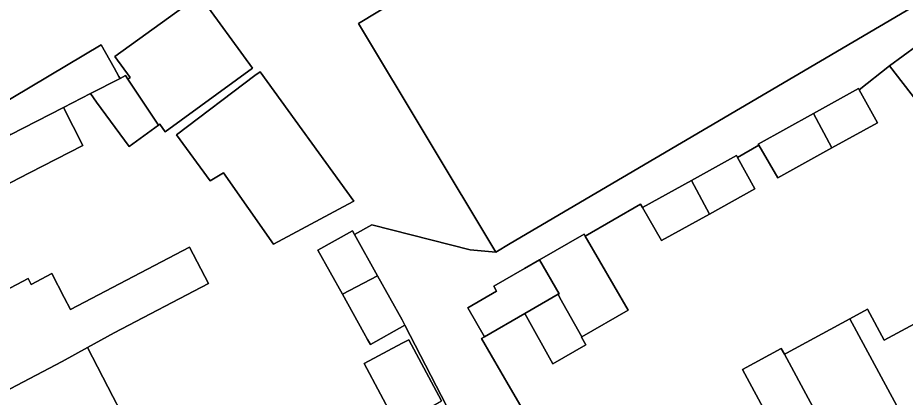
# Model space of a CAD drawing. Extents: x 159817 to 160765, y 380688 to 381638.
# Drawn here: x 159855.9 to 159915.8, y 381371.7 to 381397.3 of the extents above; entities that cross this region are included whole.
import ezdxf

# ---------------------------------------------------------------- set-up
doc = ezdxf.new("R2010")
doc.units = 0
for name, color, linetype in [('IMGEO_Erf', 7, 'Continuous'), ('IMGEO_Pand', 7, 'Continuous'), ('IMGEO_Voetpad_open', 7, 'Continuous')]:
    doc.layers.add(name, color=color, linetype=linetype)

msp = doc.modelspace()

# ---------------------------------------------------------------- linework, layer by layer
at = {"layer": 'IMGEO_Erf'}
for points in [[(159888.341, 381364.292), (159882.006, 381376.539), (159879.687, 381375.224), (159879.499, 381375.561), (159879.245, 381376.018), (159877.799, 381378.621), (159876.144, 381381.598), (159878.486, 381382.9), (159878.621, 381382.657), (159879.776, 381383.298), (159886.417, 381381.618), (159888.162, 381381.468), (159878.875, 381396.888), (159916.025, 381419.326)], [(159854.34, 381391.209), (159861.488, 381395.459), (159862.374, 381393.891), (159862.695, 381393.323), (159862.773, 381393.185), (159863.141, 381393.374), (159863.307, 381393.126), (159863.465, 381393.242), (159862.431, 381394.659), (159868.13, 381398.816), (159871.725, 381393.888), (159865.827, 381389.585), (159865.452, 381390.099), (159865.375, 381390.042), (159863.38, 381388.587), (159861.194, 381391.585), (159860.776, 381392.158), (159858.955, 381391.223), (159860.269, 381388.664), (159856.666, 381386.813), (159853.559, 381385.217)], [(159916.589, 381391.649), (159914.744, 381394.028), (159912.701, 381392.419), (159913.93, 381390.194), (159910.857, 381388.496), (159907.197, 381386.475), (159905.918, 381388.672), (159904.489, 381387.84), (159905.657, 381385.725), (159902.584, 381384.028), (159899.352, 381382.242), (159898.055, 381384.47), (159897.919, 381384.7), (159894.199, 381382.534), (159897.087, 381377.537), (159893.966, 381375.734), (159893.941, 381375.719), (159894.238, 381375.206), (159892.011, 381373.919), (159890.11, 381377.316), (159887.399, 381375.75), (159887.195, 381375.632), (159889.143, 381372.262), (159892.651, 381366.256)], [(159853.015, 381377.817), (159856.562, 381379.673), (159856.764, 381379.287), (159858.159, 381380.017), (159859.009, 381378.393), (159859.432, 381377.585), (159867.474, 381381.793), (159868.753, 381379.348), (159862.38, 381376.013), (159860.573, 381375.014), (159862.295, 381371.722), (159862.815, 381370.728)], [(159906.527, 381370.358), (159904.808, 381373.54), (159907.437, 381374.96), (159907.648, 381374.57), (159907.792, 381374.648), (159912.076, 381376.962), (159913.265, 381377.604), (159914.391, 381375.519), (159917.308, 381377.095)], [(159881.48, 381369.809), (159879.27, 381373.934), (159881.839, 381375.31), (159882.283, 381375.548), (159884.497, 381371.415)]]:
    msp.add_lwpolyline(points, dxfattribs=at)
for points in [[(159878.566, 381384.907), (159878.175, 381384.698), (159873.14, 381382.001), (159869.769, 381386.811), (159868.869, 381386.272), (159866.577, 381389.372), (159871.881, 381393.374), (159872.232, 381393.639)], [(159892.358, 381378.615), (159892.431, 381378.657), (159891.111, 381380.941), (159890.1, 381380.357), (159888.021, 381379.155), (159888.209, 381378.829), (159886.268, 381377.707), (159887.399, 381375.75), (159890.11, 381377.316)]]:
    msp.add_lwpolyline(points, close=True, dxfattribs=at)
at = {"layer": 'IMGEO_Pand'}
for points in [[(159925.649, 381403.516), (159916.025, 381419.326), (159878.875, 381396.888), (159888.162, 381381.468), (159889.129, 381382.037)], [(159865.375, 381390.042), (159865.452, 381390.099), (159865.827, 381389.585), (159871.725, 381393.888), (159868.13, 381398.816), (159862.431, 381394.659), (159863.465, 381393.242), (159863.307, 381393.126)], [(159917.522, 381396.057), (159914.744, 381394.028), (159916.589, 381391.649), (159919.287, 381393.619)], [(159862.773, 381393.185), (159862.695, 381393.323), (159862.374, 381393.891), (159861.488, 381395.459), (159854.34, 381391.209), (159855.136, 381389.8), (159855.352, 381389.372), (159858.955, 381391.223), (159860.776, 381392.158)], [(159863.307, 381393.126), (159863.141, 381393.374), (159862.773, 381393.185), (159860.776, 381392.158), (159861.194, 381391.585), (159863.38, 381388.587), (159865.375, 381390.042)], [(159871.881, 381393.374), (159866.577, 381389.372), (159868.869, 381386.272), (159869.769, 381386.811), (159873.14, 381382.001), (159878.175, 381384.698), (159878.566, 381384.907), (159872.232, 381393.639)], [(159912.701, 381392.419), (159912.655, 381392.503), (159909.603, 381390.818), (159910.857, 381388.496), (159913.93, 381390.194)], [(159852.168, 381387.736), (159852.1, 381387.868), (159848.76, 381386.006), (159844.393, 381383.57), (159847.123, 381378.255), (159851.49, 381380.692), (159854.935, 381382.615), (159853.559, 381385.217), (159856.666, 381386.813), (159860.269, 381388.664), (159858.955, 381391.223), (159855.352, 381389.372)], [(159909.603, 381390.818), (159905.869, 381388.756), (159905.918, 381388.672), (159907.197, 381386.475), (159910.857, 381388.496)], [(159904.489, 381387.84), (159904.411, 381387.981), (159901.368, 381386.3), (159902.584, 381384.028), (159905.657, 381385.725)], [(159901.368, 381386.3), (159898.055, 381384.47), (159899.352, 381382.242), (159902.584, 381384.028)], [(159878.621, 381382.657), (159878.486, 381382.9), (159876.144, 381381.598), (159877.799, 381378.621), (159880.169, 381379.87)], [(159894.199, 381382.534), (159894.116, 381382.678), (159891.111, 381380.941), (159892.431, 381378.657), (159892.358, 381378.615), (159892.488, 381378.375), (159893.966, 381375.734), (159897.087, 381377.537)], [(159868.753, 381379.348), (159867.474, 381381.793), (159859.432, 381377.585), (159859.009, 381378.393), (159858.159, 381380.017), (159856.764, 381379.287), (159856.562, 381379.673), (159853.015, 381377.817), (159848.584, 381375.499), (159851.379, 381370.158), (159858.869, 381374.071), (159860.573, 381375.014), (159862.38, 381376.013)], [(159880.169, 381379.87), (159877.799, 381378.621), (159879.245, 381376.018), (159879.499, 381375.561), (159879.687, 381375.224), (159882.006, 381376.539), (159881.828, 381376.883)], [(159892.488, 381378.375), (159892.358, 381378.615), (159890.11, 381377.316), (159892.011, 381373.919), (159894.238, 381375.206), (159893.941, 381375.719), (159893.966, 381375.734)], [(159912.076, 381376.962), (159917.205, 381367.462), (159921.311, 381369.679), (159917.308, 381377.095), (159914.391, 381375.519), (159913.265, 381377.604)], [(159912.076, 381376.962), (159907.792, 381374.648), (159907.648, 381374.57), (159912.776, 381365.069), (159917.205, 381367.462)], [(159881.839, 381375.31), (159879.27, 381373.934), (159881.48, 381369.809), (159881.996, 381370.104), (159884.051, 381371.181), (159884.497, 381371.415), (159882.283, 381375.548)], [(159862.815, 381370.728), (159862.295, 381371.722), (159860.573, 381375.014), (159858.869, 381374.071), (159851.379, 381370.158), (159853.6, 381365.913)], [(159907.648, 381374.57), (159907.437, 381374.96), (159904.808, 381373.54), (159906.527, 381370.358), (159904.159, 381369.079), (159907.785, 381362.373), (159912.776, 381365.069)]]:
    msp.add_lwpolyline(points, close=True, dxfattribs=at)
at = {"layer": 'IMGEO_Voetpad_open'}
for points in [[(159925.649, 381403.516), (159889.129, 381382.037), (159888.162, 381381.468), (159886.417, 381381.618), (159879.776, 381383.298), (159878.621, 381382.657), (159880.169, 381379.87), (159881.828, 381376.883), (159882.006, 381376.539), (159888.341, 381364.292)], [(159892.651, 381366.256), (159889.143, 381372.262), (159887.195, 381375.632), (159887.399, 381375.75), (159886.268, 381377.707), (159888.209, 381378.829), (159888.021, 381379.155), (159890.1, 381380.357), (159891.111, 381380.941), (159894.116, 381382.678), (159894.199, 381382.534), (159897.919, 381384.7), (159898.055, 381384.47), (159901.368, 381386.3), (159904.411, 381387.981), (159904.489, 381387.84), (159905.918, 381388.672), (159905.869, 381388.756), (159909.603, 381390.818), (159912.655, 381392.503), (159912.701, 381392.419), (159914.744, 381394.028), (159917.522, 381396.057)]]:
    msp.add_lwpolyline(points, dxfattribs=at)

doc.saveas('drawing.dxf')
